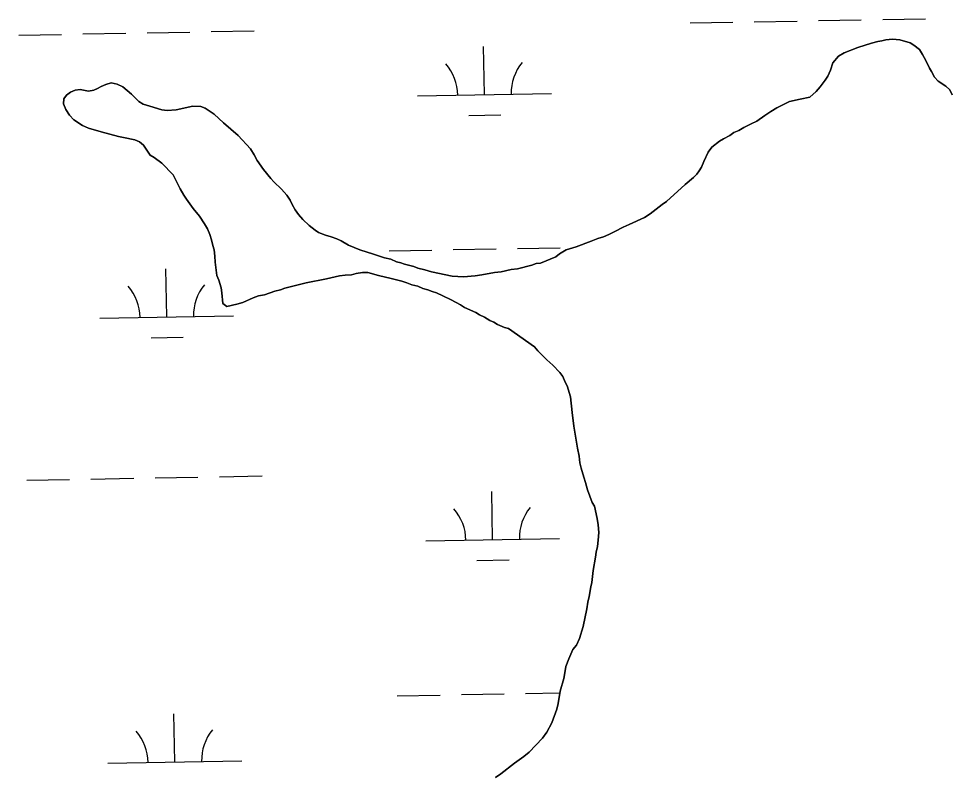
# Model space of a CAD drawing. Extents: x 3957609 to 3995875, y 234277 to 260273.
# Drawn here: x 3979808 to 3980506, y 240375 to 240940 of the extents above; entities that cross this region are included whole.
import ezdxf

# ---------------------------------------------------------------- set-up
doc = ezdxf.new("R2010")
doc.units = 0
doc.layers.add('V-TOPO-SHOR', color=7, linetype='Continuous')
doc.layers.add('V-WETL-SWMP', color=7, linetype='Continuous')

msp = doc.modelspace()

# ---------------------------------------------------------------- linework, layer by layer
at = {"layer": 'V-TOPO-SHOR'}
for points in [[(3980198.242, 240757.325), (3980209.643, 240762.07), (3980212.49, 240764.456), (3980217.477, 240767.325), (3980224.843, 240769.725), (3980236.247, 240773.805), (3980241.236, 240775.959), (3980245.274, 240777.161), (3980249.315, 240778.839), (3980253.827, 240780.993), (3980259.999, 240784.342), (3980264.513, 240786.259), (3980275.914, 240791.524), (3980280.187, 240794.391), (3980289.204, 240801.318), (3980292.528, 240803.468), (3980306.522, 240816.116), (3980312.69, 240821.368), (3980315.062, 240823.991), (3980316.956, 240826.377), (3980318.613, 240829.236), (3980320.266, 240833.52), (3980323.573, 240840.428), (3980326.416, 240844.244), (3980332.112, 240848.542), (3980334.96, 240850.453), (3980339.71, 240852.845), (3980342.796, 240854.996), (3980346.595, 240856.673), (3980350.156, 240858.823), (3980355.858, 240861.457), (3980359.895, 240863.612), (3980366.067, 240867.673), (3980370.337, 240870.778), (3980374.849, 240873.647), (3980384.35, 240878.193), (3980392.431, 240879.883), (3980399.56, 240881.571), (3980404.306, 240885.628), (3980407.388, 240889.205), (3980411.179, 240894.211), (3980413.071, 240897.309), (3980414.961, 240901.596), (3980416.848, 240907.072), (3980421.114, 240912.08), (3980425.148, 240914.709), (3980435.366, 240918.545), (3980445.583, 240921.906), (3980450.334, 240923.11), (3980453.427, 240923.595), (3980456.515, 240924.318), (3980461.271, 240924.808), (3980466.981, 240924.349), (3980474.599, 240921.994), (3980477.221, 240920.337), (3980481.511, 240917.021), (3980483.901, 240913.46), (3980486.293, 240908.948), (3980488.927, 240903.249), (3980490.6, 240900.635), (3980492.755, 240896.361), (3980495.618, 240893.517), (3980501.338, 240889.728), (3980504.199, 240886.881), (3980506.114, 240883.32)], [(3980193.91, 240694.996), (3980174.366, 240708.492), (3980171.272, 240709.434), (3980166.031, 240711.56), (3980163.412, 240713.217), (3980160.315, 240714.636), (3980156.502, 240717.001), (3980152.69, 240718.894), (3980150.069, 240720.551), (3980141.496, 240724.329), (3980138.397, 240726.224), (3980131.487, 240730.006), (3980125.294, 240733.08), (3980120.531, 240735.206), (3980117.436, 240736.148), (3980114.102, 240737.565), (3980110.295, 240738.505), (3980106.721, 240740.16), (3980102.199, 240741.336), (3980098.388, 240742.751), (3980094.578, 240743.929), (3980090.534, 240744.869), (3980086.724, 240746.044), (3980077.203, 240748.158), (3980069.109, 240750.511), (3980065.304, 240750.499), (3980060.549, 240749.771), (3980056.983, 240748.809), (3980052.228, 240748.557), (3980047.949, 240747.83), (3980038.443, 240745.661), (3980023.228, 240742.761), (3980007.305, 240738.669), (3980003.979, 240737.469), (3979999.701, 240736.505), (3979992.096, 240733.867), (3979987.581, 240732.9), (3979983.542, 240731.46), (3979975.702, 240728.108), (3979971.188, 240726.668), (3979963.82, 240724.978), (3979960.959, 240727.35), (3979960.221, 240735.196), (3979959.496, 240738.999), (3979957.813, 240744.703), (3979956.375, 240748.266), (3979955.157, 240758.252), (3979954.905, 240762.77), (3979954.415, 240767.288), (3979953.455, 240770.614), (3979952.488, 240774.892), (3979951.05, 240778.933), (3979949.373, 240782.972), (3979947.221, 240786.771), (3979943.397, 240792.466), (3979938.623, 240798.162), (3979933.608, 240805.28), (3979931.695, 240808.367), (3979929.065, 240812.879), (3979923.8, 240823.327), (3979915.21, 240832.101), (3979909.49, 240836.365), (3979906.631, 240838.022), (3979901.614, 240845.618), (3979898.513, 240848.225), (3979895.179, 240849.642), (3979886.61, 240851.281), (3979882.803, 240852.221), (3979869.95, 240855.512), (3979860.426, 240858.338), (3979855.9, 240860.226), (3979849.466, 240864.488), (3979846.125, 240868.046), (3979843.496, 240872.32), (3979841.818, 240876.596), (3979842.046, 240880.164), (3979843.94, 240883.025), (3979847.024, 240885.175), (3979850.588, 240886.848), (3979854.153, 240887.336), (3979860.342, 240885.927), (3979864.383, 240886.654), (3979867.234, 240887.852), (3979869.845, 240889.525), (3979873.409, 240890.963), (3979877.449, 240892.163), (3979881.971, 240891.227), (3979886.02, 240889.334), (3979892.459, 240883.645), (3979897.946, 240878.193), (3979901.282, 240876.301), (3979906.281, 240874.65), (3979915.327, 240872.062), (3979919.134, 240871.597), (3979926.03, 240872.094), (3979938.392, 240874.749), (3979944.337, 240874.527), (3979947.671, 240873.35), (3979954.346, 240868.85), (3979961.264, 240862.211), (3979972.233, 240852.731)], [(3979972.233, 240852.731), (3979981.539, 240842.769), (3979984.169, 240838.495), (3979986.559, 240834.221), (3979991.337, 240827.337), (3979996.827, 240820.696), (3979998.976, 240818.322), (3980004.702, 240812.633), (3980008.759, 240808.125), (3980011.149, 240804.566), (3980012.585, 240801.24), (3980014.977, 240797.203), (3980017.365, 240793.879), (3980020.707, 240790.084), (3980025.477, 240785.581), (3980029.769, 240782.025), (3980032.391, 240780.369), (3980037.63, 240778.245), (3980041.914, 240777.067), (3980045.963, 240775.652), (3980049.297, 240773.997), (3980054.778, 240770.923), (3980063.35, 240767.38), (3980073.351, 240764.081), (3980081.682, 240761.49), (3980086.444, 240760.315), (3980090.73, 240758.426), (3980093.825, 240757.722), (3980096.682, 240756.78), (3980103.583, 240754.898), (3980106.68, 240753.718), (3980111.917, 240752.544), (3980116.916, 240750.894), (3980132.149, 240747.611), (3980140.712, 240747.16), (3980149.51, 240747.902), (3980154.503, 240748.629), (3980164.012, 240750.322), (3980169.005, 240751.051), (3980176.373, 240752.739), (3980181.129, 240753.229), (3980191.824, 240755.879), (3980195.149, 240757.077), (3980198.242, 240757.325)], [(3980164.728, 240373.093), (3980168.763, 240375.723), (3980178.966, 240383.603), (3980185.85, 240388.619), (3980189.882, 240391.961), (3980199.841, 240402.455), (3980202.92, 240406.985), (3980206.704, 240413.893), (3980210.479, 240424.133), (3980211.419, 240428.178), (3980213.053, 240437.46), (3980215.642, 240446.983), (3980216.58, 240451.265), (3980217.278, 240456.027), (3980219.404, 240461.741), (3980222.474, 240468.647), (3980225.081, 240471.985), (3980227.442, 240476.986), (3980230.271, 240485.797), (3980232.847, 240499.125), (3980233.545, 240504.12), (3980234.723, 240508.169), (3980235.888, 240515.546), (3980236.593, 240518.638), (3980237.754, 240527.68), (3980239.39, 240537.674), (3980239.853, 240541.482), (3980240.791, 240545.766), (3980241.492, 240550.288), (3980241.95, 240555.998), (3980241.457, 240561.941), (3980240.73, 240566.459), (3980238.561, 240575.728), (3980236.888, 240578.577), (3980233.529, 240588.082), (3980231.848, 240593.548), (3980230.789, 240597.589), (3980228.675, 240604.097), (3980227.76, 240608.234), (3980227.127, 240613.084), (3980225.919, 240619.171), (3980223.109, 240635.667), (3980222.079, 240645.893), (3980220.663, 240657.591), (3980218.308, 240665.67), (3980216.729, 240668.566), (3980215.052, 240672.701), (3980212.711, 240675.738), (3980207.462, 240681.288), (3980203.073, 240685.176), (3980196.298, 240691.909), (3980193.91, 240694.996)]]:
    msp.add_lwpolyline(points, dxfattribs=at)
at = {"layer": 'V-WETL-SWMP'}
for p, q in [((3980406.054, 240938.712), (3980438.049, 240939.294)), ((3980454.046, 240939.585), (3980486.041, 240940.167)), ((3980310.07, 240936.967), (3980342.065, 240937.549)), ((3980358.062, 240937.84), (3980390.057, 240938.422)), ((3979808.245, 240927.842), (3979840.239, 240928.424)), ((3979856.237, 240928.715), (3979888.232, 240929.297)), ((3979904.229, 240929.588), (3979936.224, 240930.169)), ((3979952.221, 240930.46), (3979984.216, 240931.042)), ((3980156.426, 240883.423), (3980155.771, 240919.417)), ((3980435.365, 240918.546), (3980425.149, 240914.709)), ((3980445.582, 240921.906), (3980435.365, 240918.546)), ((3980450.335, 240923.11), (3980445.582, 240921.906)), ((3980453.426, 240923.595), (3980450.335, 240923.11)), ((3980456.516, 240924.318), (3980453.426, 240923.595)), ((3980461.271, 240924.808), (3980456.516, 240924.318)), ((3980466.981, 240924.35), (3980461.271, 240924.808)), ((3980474.599, 240921.994), (3980466.981, 240924.35)), ((3980477.221, 240920.337), (3980474.599, 240921.994)), ((3980481.512, 240917.021), (3980477.221, 240920.337)), ((3980421.113, 240912.08), (3980416.847, 240907.073)), ((3980425.149, 240914.709), (3980421.113, 240912.08)), ((3980483.901, 240913.46), (3980481.512, 240917.021)), ((3980486.294, 240908.948), (3980483.901, 240913.46)), ((3980416.847, 240907.073), (3980414.961, 240901.596)), ((3980488.927, 240903.248), (3980486.294, 240908.948)), ((3980413.071, 240897.309), (3980411.178, 240894.211)), ((3980414.961, 240901.596), (3980413.071, 240897.309)), ((3980490.6, 240900.636), (3980488.927, 240903.248)), ((3980492.754, 240896.362), (3980490.6, 240900.636)), ((3979873.409, 240890.962), (3979869.845, 240889.524)), ((3979877.449, 240892.163), (3979873.409, 240890.962)), ((3979881.971, 240891.226), (3979877.449, 240892.163)), ((3979886.02, 240889.335), (3979881.971, 240891.226)), ((3980411.178, 240894.211), (3980407.387, 240889.205)), ((3980495.617, 240893.516), (3980492.754, 240896.362)), ((3980501.337, 240889.728), (3980495.617, 240893.516)), ((3979847.025, 240885.174), (3979843.94, 240883.024)), ((3979850.588, 240886.849), (3979847.025, 240885.174)), ((3979854.154, 240887.336), (3979850.588, 240886.849)), ((3979860.342, 240885.927), (3979854.154, 240887.336)), ((3979864.384, 240886.653), (3979860.342, 240885.927)), ((3979867.234, 240887.851), (3979864.384, 240886.653)), ((3979869.845, 240889.524), (3979867.234, 240887.851)), ((3979892.459, 240883.646), (3979886.02, 240889.335)), ((3979897.946, 240878.193), (3979892.459, 240883.646)), ((3980106.434, 240882.514), (3980206.418, 240884.332)), ((3980404.306, 240885.628), (3980399.561, 240881.57)), ((3980407.387, 240889.205), (3980404.306, 240885.628)), ((3980504.199, 240886.882), (3980501.337, 240889.728)), ((3980506.113, 240883.32), (3980504.199, 240886.882)), ((3979842.045, 240880.164), (3979841.818, 240876.595)), ((3979841.818, 240876.595), (3979843.496, 240872.319)), ((3979843.94, 240883.024), (3979842.045, 240880.164)), ((3979901.282, 240876.3), (3979897.946, 240878.193)), ((3979906.282, 240874.65), (3979901.282, 240876.3)), ((3980384.349, 240878.194), (3980374.849, 240873.646)), ((3980392.431, 240879.883), (3980384.349, 240878.194)), ((3980399.561, 240881.57), (3980392.431, 240879.883)), ((3979843.496, 240872.319), (3979846.126, 240868.046)), ((3979915.328, 240872.061), (3979906.282, 240874.65)), ((3979919.135, 240871.597), (3979915.328, 240872.061)), ((3979926.031, 240872.094), (3979919.135, 240871.597)), ((3979938.391, 240874.748), (3979926.031, 240872.094)), ((3979944.338, 240874.528), (3979938.391, 240874.748)), ((3979947.671, 240873.349), (3979944.338, 240874.528)), ((3979954.345, 240868.85), (3979947.671, 240873.349)), ((3980370.338, 240870.778), (3980366.067, 240867.673)), ((3980374.849, 240873.646), (3980370.338, 240870.778)), ((3979846.126, 240868.046), (3979849.466, 240864.488)), ((3979849.466, 240864.488), (3979855.901, 240860.226)), ((3979961.263, 240862.211), (3979954.345, 240868.85)), ((3980144.708, 240867.776), (3980168.704, 240868.213)), ((3980359.895, 240863.611), (3980355.858, 240861.458)), ((3980366.067, 240867.673), (3980359.895, 240863.611)), ((3979855.901, 240860.226), (3979860.426, 240858.337)), ((3979860.426, 240858.337), (3979869.949, 240855.512)), ((3979869.949, 240855.512), (3979882.802, 240852.221)), ((3979972.232, 240852.73), (3979961.263, 240862.211)), ((3980346.596, 240856.673), (3980342.796, 240854.996)), ((3980350.157, 240858.824), (3980346.596, 240856.673)), ((3980355.858, 240861.458), (3980350.157, 240858.824)), ((3979882.802, 240852.221), (3979886.611, 240851.281)), ((3979886.611, 240851.281), (3979895.178, 240849.642)), ((3979895.178, 240849.642), (3979898.513, 240848.225)), ((3979981.539, 240842.769), (3979972.232, 240852.73)), ((3980332.112, 240848.542), (3980326.417, 240844.243)), ((3980334.96, 240850.453), (3980332.112, 240848.542)), ((3980339.71, 240852.846), (3980334.96, 240850.453)), ((3980342.796, 240854.996), (3980339.71, 240852.846)), ((3979898.513, 240848.225), (3979901.613, 240845.618)), ((3979901.613, 240845.618), (3979906.631, 240838.022)), ((3979984.168, 240838.495), (3979981.539, 240842.769)), ((3980326.417, 240844.243), (3980323.574, 240840.429)), ((3979906.631, 240838.022), (3979909.49, 240836.366)), ((3979909.49, 240836.366), (3979915.211, 240832.102)), ((3979986.559, 240834.221), (3979984.168, 240838.495)), ((3980323.574, 240840.429), (3980320.265, 240833.521)), ((3979915.211, 240832.102), (3979923.8, 240823.328)), ((3979991.337, 240827.338), (3979986.559, 240834.221)), ((3980318.613, 240829.235), (3980316.957, 240826.376)), ((3980320.265, 240833.521), (3980318.613, 240829.235)), ((3979923.8, 240823.328), (3979929.065, 240812.878)), ((3979996.828, 240820.695), (3979991.337, 240827.338)), ((3979998.976, 240818.323), (3979996.828, 240820.695)), ((3980312.691, 240821.368), (3980306.522, 240816.117)), ((3980315.061, 240823.992), (3980312.691, 240821.368)), ((3980316.957, 240826.376), (3980315.061, 240823.992)), ((3980004.702, 240812.632), (3979998.976, 240818.323)), ((3980306.522, 240816.117), (3980292.528, 240803.468)), ((3979929.065, 240812.878), (3979931.695, 240808.367)), ((3979931.695, 240808.367), (3979933.607, 240805.281)), ((3980008.759, 240808.125), (3980004.702, 240812.632)), ((3980011.148, 240804.565), (3980008.759, 240808.125)), ((3979933.607, 240805.281), (3979938.623, 240798.161)), ((3980012.585, 240801.239), (3980011.148, 240804.565)), ((3980014.976, 240797.203), (3980012.585, 240801.239)), ((3980289.204, 240801.317), (3980280.187, 240794.392)), ((3980292.528, 240803.468), (3980289.204, 240801.317)), ((3979938.623, 240798.161), (3979943.398, 240792.467)), ((3979943.398, 240792.467), (3979947.22, 240786.77)), ((3980017.364, 240793.88), (3980014.976, 240797.203)), ((3980020.706, 240790.085), (3980017.364, 240793.88)), ((3980280.187, 240794.392), (3980275.914, 240791.525)), ((3979947.22, 240786.77), (3979949.373, 240782.971)), ((3980025.477, 240785.58), (3980020.706, 240790.085)), ((3980029.769, 240782.026), (3980025.477, 240785.58)), ((3980264.513, 240786.258), (3980260, 240784.341)), ((3980275.914, 240791.525), (3980264.513, 240786.258)), ((3979949.373, 240782.971), (3979951.05, 240778.933)), ((3979951.05, 240778.933), (3979952.489, 240774.893)), ((3980032.39, 240780.369), (3980029.769, 240782.026)), ((3980037.629, 240778.244), (3980032.39, 240780.369)), ((3980249.314, 240778.838), (3980245.275, 240777.161)), ((3980253.826, 240780.993), (3980249.314, 240778.838)), ((3980260, 240784.341), (3980253.826, 240780.993)), ((3979952.489, 240774.893), (3979953.454, 240770.615)), ((3980041.914, 240777.068), (3980037.629, 240778.244)), ((3980045.962, 240775.653), (3980041.914, 240777.068)), ((3980049.297, 240773.998), (3980045.962, 240775.653)), ((3980054.777, 240770.923), (3980049.297, 240773.998)), ((3980236.247, 240773.804), (3980224.843, 240769.726)), ((3980241.235, 240775.96), (3980236.247, 240773.804)), ((3980245.275, 240777.161), (3980241.235, 240775.96)), ((3979953.454, 240770.615), (3979954.415, 240767.288)), ((3979954.415, 240767.288), (3979954.904, 240762.77)), ((3980063.35, 240767.381), (3980054.777, 240770.923)), ((3980073.35, 240764.081), (3980063.35, 240767.381)), ((3980085.129, 240766.676), (3980117.123, 240767.257)), ((3980133.121, 240767.548), (3980165.115, 240768.13)), ((3980181.113, 240768.421), (3980213.107, 240769.003)), ((3980217.477, 240767.325), (3980212.49, 240764.456)), ((3980224.843, 240769.726), (3980217.477, 240767.325)), ((3979954.904, 240762.77), (3979955.156, 240758.252)), ((3979955.156, 240758.252), (3979956.376, 240748.266)), ((3980081.682, 240761.49), (3980073.35, 240764.081)), ((3980086.443, 240760.315), (3980081.682, 240761.49)), ((3980090.73, 240758.426), (3980086.443, 240760.315)), ((3980093.824, 240757.721), (3980090.73, 240758.426)), ((3980096.681, 240756.779), (3980093.824, 240757.721)), ((3980209.643, 240762.069), (3980198.241, 240757.325)), ((3980212.49, 240764.456), (3980209.643, 240762.069)), ((3979918.936, 240717.216), (3979918.282, 240753.21)), ((3980103.584, 240754.897), (3980096.681, 240756.779)), ((3980106.68, 240753.717), (3980103.584, 240754.897)), ((3980111.916, 240752.544), (3980106.68, 240753.717)), ((3980116.916, 240750.894), (3980111.916, 240752.544)), ((3980132.148, 240747.61), (3980116.916, 240750.894)), ((3980169.005, 240751.052), (3980164.012, 240750.323)), ((3980176.373, 240752.739), (3980169.005, 240751.052)), ((3980181.128, 240753.229), (3980176.373, 240752.739)), ((3980191.823, 240755.878), (3980181.128, 240753.229)), ((3980195.15, 240757.077), (3980191.823, 240755.878)), ((3980198.241, 240757.325), (3980195.15, 240757.077)), ((3979956.376, 240748.266), (3979957.813, 240744.703)), ((3979957.813, 240744.703), (3979959.496, 240738.999)), ((3980023.228, 240742.761), (3980038.442, 240745.661)), ((3980038.442, 240745.661), (3980047.949, 240747.83)), ((3980047.949, 240747.83), (3980052.228, 240748.557)), ((3980052.228, 240748.557), (3980056.984, 240748.809)), ((3980056.984, 240748.809), (3980060.549, 240749.771)), ((3980060.549, 240749.771), (3980065.304, 240750.499)), ((3980065.304, 240750.499), (3980069.109, 240750.511)), ((3980069.109, 240750.511), (3980077.203, 240748.157)), ((3980077.203, 240748.157), (3980086.724, 240746.045)), ((3980086.724, 240746.045), (3980090.533, 240744.868)), ((3980090.533, 240744.868), (3980094.579, 240743.928)), ((3980094.579, 240743.928), (3980098.388, 240742.751)), ((3980140.712, 240747.16), (3980132.148, 240747.61)), ((3980149.51, 240747.901), (3980140.712, 240747.16)), ((3980154.503, 240748.629), (3980149.51, 240747.901)), ((3980164.012, 240750.323), (3980154.503, 240748.629)), ((3979959.496, 240738.999), (3979960.221, 240735.196)), ((3979999.7, 240736.505), (3980003.978, 240737.469)), ((3980003.978, 240737.469), (3980007.304, 240738.669)), ((3980007.304, 240738.669), (3980023.228, 240742.761)), ((3980098.388, 240742.751), (3980102.198, 240741.335)), ((3980102.198, 240741.335), (3980106.721, 240740.16)), ((3980106.721, 240740.16), (3980110.294, 240738.506)), ((3980110.294, 240738.506), (3980114.102, 240737.566)), ((3980114.102, 240737.566), (3980117.436, 240736.149)), ((3979960.221, 240735.196), (3979960.958, 240727.349)), ((3979975.703, 240728.108), (3979983.541, 240731.461)), ((3979983.541, 240731.461), (3979987.58, 240732.901)), ((3979987.58, 240732.901), (3979992.097, 240733.866)), ((3979992.097, 240733.866), (3979999.7, 240736.505)), ((3980117.436, 240736.149), (3980120.531, 240735.207)), ((3980120.531, 240735.207), (3980125.295, 240733.081)), ((3980125.295, 240733.081), (3980131.488, 240730.007)), ((3980131.488, 240730.007), (3980138.397, 240726.223)), ((3979960.958, 240727.349), (3979963.82, 240724.979)), ((3979963.82, 240724.979), (3979971.188, 240726.667)), ((3979971.188, 240726.667), (3979975.703, 240728.108)), ((3980138.397, 240726.223), (3980141.495, 240724.329)), ((3980141.495, 240724.329), (3980150.069, 240720.55)), ((3979868.945, 240716.307), (3979968.928, 240718.125)), ((3980150.069, 240720.55), (3980152.691, 240718.893)), ((3980152.691, 240718.893), (3980156.502, 240717.002)), ((3980156.502, 240717.002), (3980160.315, 240714.635)), ((3980160.315, 240714.635), (3980163.411, 240713.217)), ((3980163.411, 240713.217), (3980166.032, 240711.56)), ((3980166.032, 240711.56), (3980171.271, 240709.435)), ((3980171.271, 240709.435), (3980174.366, 240708.493)), ((3979907.219, 240701.569), (3979931.215, 240702.006)), ((3980174.366, 240708.493), (3980193.911, 240694.995)), ((3980193.911, 240694.995), (3980196.299, 240691.91)), ((3980196.299, 240691.91), (3980203.074, 240685.175)), ((3980203.074, 240685.175), (3980207.462, 240681.288)), ((3980207.462, 240681.288), (3980212.712, 240675.738)), ((3980212.712, 240675.738), (3980215.052, 240672.701)), ((3980215.052, 240672.701), (3980216.73, 240668.567)), ((3980216.73, 240668.567), (3980218.308, 240665.67)), ((3980218.308, 240665.67), (3980220.664, 240657.59)), ((3980220.664, 240657.59), (3980222.079, 240645.892)), ((3980222.079, 240645.892), (3980223.109, 240635.668)), ((3980223.109, 240635.668), (3980225.918, 240619.17)), ((3980225.918, 240619.17), (3980227.126, 240613.084)), ((3980227.126, 240613.084), (3980227.759, 240608.234)), ((3980227.759, 240608.234), (3980228.675, 240604.098)), ((3980228.675, 240604.098), (3980230.788, 240597.588)), ((3979910.277, 240596.968), (3979942.272, 240597.549)), ((3979958.269, 240597.84), (3979990.264, 240598.422)), ((3980230.788, 240597.588), (3980231.847, 240593.547)), ((3979814.293, 240595.222), (3979846.288, 240595.804)), ((3979862.285, 240596.095), (3979894.28, 240596.677)), ((3980231.847, 240593.547), (3980233.528, 240588.082)), ((3980162.474, 240550.803), (3980161.819, 240586.797)), ((3980233.528, 240588.082), (3980236.887, 240578.578)), ((3980236.887, 240578.578), (3980238.561, 240575.729)), ((3980238.561, 240575.729), (3980240.729, 240566.459)), ((3980240.729, 240566.459), (3980241.457, 240561.942)), ((3980241.457, 240561.942), (3980241.95, 240555.998)), ((3980241.95, 240555.998), (3980241.492, 240550.288)), ((3980112.482, 240549.894), (3980212.466, 240551.712)), ((3980241.492, 240550.288), (3980240.792, 240545.767)), ((3980239.854, 240541.482), (3980239.39, 240537.675)), ((3980240.792, 240545.767), (3980239.854, 240541.482)), ((3980150.756, 240535.156), (3980174.752, 240535.593)), ((3980239.39, 240537.675), (3980237.755, 240527.681)), ((3980237.755, 240527.681), (3980236.593, 240518.639)), ((3980235.889, 240515.545), (3980234.722, 240508.168)), ((3980236.593, 240518.639), (3980235.889, 240515.545)), ((3980234.722, 240508.168), (3980233.545, 240504.121)), ((3980233.545, 240504.121), (3980232.847, 240499.124)), ((3980232.847, 240499.124), (3980230.271, 240485.796)), ((3980230.271, 240485.796), (3980227.443, 240476.987)), ((3980225.08, 240471.985), (3980222.474, 240468.647)), ((3980227.443, 240476.987), (3980225.08, 240471.985)), ((3980222.474, 240468.647), (3980219.403, 240461.74)), ((3980219.403, 240461.74), (3980217.279, 240456.026)), ((3980216.58, 240451.266), (3980215.642, 240446.982)), ((3980217.279, 240456.026), (3980216.58, 240451.266)), ((3980215.642, 240446.982), (3980213.054, 240437.46)), ((3980213.054, 240437.46), (3980211.418, 240428.179)), ((3980091.177, 240434.055), (3980123.171, 240434.637)), ((3980139.169, 240434.928), (3980171.163, 240435.51)), ((3980187.161, 240435.801), (3980212.844, 240436.268)), ((3980210.478, 240424.133), (3980206.704, 240413.894)), ((3980211.418, 240428.179), (3980210.478, 240424.133)), ((3979924.984, 240384.596), (3979924.33, 240420.59)), ((3980206.704, 240413.894), (3980202.919, 240406.985)), ((3980199.841, 240402.456), (3980189.883, 240391.961)), ((3980202.919, 240406.985), (3980199.841, 240402.456)), ((3980185.85, 240388.619), (3980178.967, 240383.603)), ((3980189.883, 240391.961), (3980185.85, 240388.619)), ((3979874.993, 240383.687), (3979974.976, 240385.505)), ((3980178.967, 240383.603), (3980168.764, 240375.723)), ((3980168.764, 240375.723), (3980164.728, 240373.094))]:
    msp.add_line(p, q, dxfattribs=at)
for centre, start, end in [((3980101.183, 240882.893), 0.269879, 41.813537), ((3980211.651, 240884.902), 140.269876, 181.813534), ((3979863.694, 240716.686), 0.269879, 41.813537), ((3979974.161, 240718.695), 140.269876, 181.813534), ((3980107.231, 240550.273), 0.269879, 41.813537), ((3980217.699, 240552.282), 140.269876, 181.813534), ((3979869.742, 240384.066), 0.269879, 41.813537), ((3979980.209, 240386.075), 140.269876, 181.813534)]:
    msp.add_arc(centre, 35.246, start, end, dxfattribs=at)

doc.saveas('drawing.dxf')
